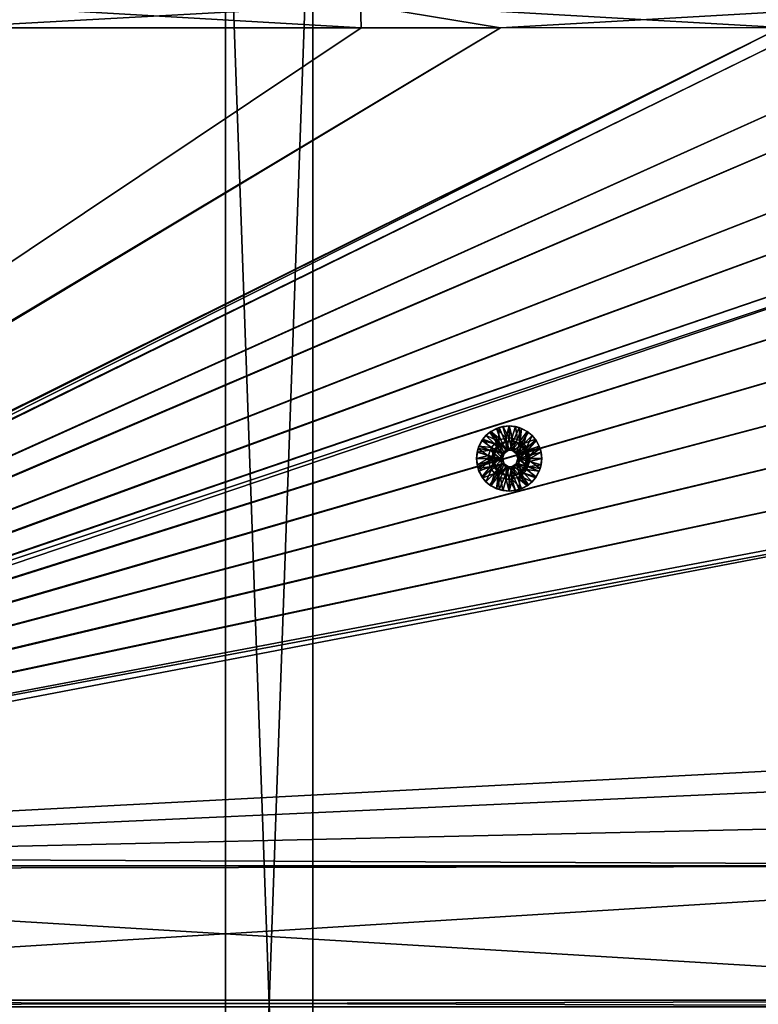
# Model space of a CAD drawing. Header units: metres. Extents: x -901 to 901, y -486 to 401.
# Tile 305 of 375: x 263 to 432, y 0 to 226. Entities that reach past the tile are written whole.
import ezdxf

# ---------------------------------------------------------------- set-up
doc = ezdxf.new("R2010")
doc.units = ezdxf.units.M

msp = doc.modelspace()

# ---------------------------------------------------------------- linework, layer by layer
at = {"layer": 'top0'}
for points in [[(340.904205, 229.093536, -493.165802), (244.512421, 229.078262, -494.721771), (244.527115, 223.826401, -495.064453)], [(372.984802, 223.770142, -492.901215), (340.904205, 229.093536, -493.165802), (244.527115, 223.826401, -495.064453)], [(340.949799, 229.396317, -496.149994), (341.090759, 223.79567, -496.466583), (244.546692, 229.389984, -497.7052)], [(341.090759, 223.79567, -496.466583), (244.761276, 223.802536, -498.037628), (244.546692, 229.389984, -497.7052)], [(437.268097, 227.462662, -491.574097), (340.904205, 229.093536, -493.165802), (372.984802, 223.770142, -492.901215)], [(437.323761, 227.669739, -494.566437), (437.335358, 223.870071, -494.717072), (340.949799, 229.396317, -496.149994)], [(437.335358, 223.870071, -494.717072), (341.090759, 223.79567, -496.466583), (340.949799, 229.396317, -496.149994)], [(437.279114, 223.842056, -491.717743), (437.268097, 227.462662, -491.574097), (372.984802, 223.770142, -492.901215)], [(372.984802, 223.770142, -492.901215), (244.527115, 223.826401, -495.064453), (61.839508, 37.523827, -500.496002)], [(61.839508, 37.523827, -500.496002), (61.991276, 37.264591, -500.496002), (372.984802, 223.770142, -492.901215)], [(61.991276, 37.264591, -500.496002), (62.134815, 37.003773, -500.496002), (372.984802, 223.770142, -492.901215)], [(341.090759, 223.79567, -496.466583), (437.335358, 223.870071, -494.717072), (62.118618, 37.228283, -503.495331)], [(62.118618, 37.228283, -503.495331), (437.335358, 223.870071, -494.717072), (62.851711, 35.5509, -503.495331)], [(244.761276, 223.802536, -498.037628), (341.090759, 223.79567, -496.466583), (62.118618, 37.228283, -503.495331)], [(372.984802, 223.770142, -492.901215), (62.134815, 37.003773, -500.496002), (437.279114, 223.842056, -491.717743)], [(62.134815, 37.003773, -500.496002), (62.270256, 36.741394, -500.496002), (437.279114, 223.842056, -491.717743)], [(437.279114, 223.842056, -491.717743), (62.270256, 36.741394, -500.496002), (443.575165, 223.660156, -491.601166)], [(62.270256, 36.741394, -500.496002), (62.397728, 36.477486, -500.496002), (443.575165, 223.660156, -491.601166)], [(443.575165, 223.660156, -491.601166), (62.397728, 36.477486, -500.496002), (468.505676, 219.215271, -491.167877)], [(437.335358, 223.870071, -494.717072), (520.393921, 188.45813, -493.390167), (62.851711, 35.5509, -503.495331)], [(62.397728, 36.477486, -500.496002), (62.517357, 36.21207, -500.496002), (468.505676, 219.215271, -491.167877)], [(468.505676, 219.215271, -491.167877), (62.517357, 36.21207, -500.496002), (480.591248, 214.882462, -490.972443)], [(62.517357, 36.21207, -500.496002), (62.629272, 35.945187, -500.496002), (480.591248, 214.882462, -490.972443)], [(480.591248, 214.882462, -490.972443), (62.629272, 35.945187, -500.496002), (497.76944, 206.077408, -490.709351)], [(62.629272, 35.945187, -500.496002), (62.733601, 35.676849, -500.496002), (497.76944, 206.077408, -490.709351)], [(497.76944, 206.077408, -490.709351), (62.733601, 35.676849, -500.496002), (508.340515, 198.850876, -490.555847)], [(62.733601, 35.676849, -500.496002), (62.830471, 35.407097, -500.496002), (508.340515, 198.850876, -490.555847)], [(508.340515, 198.850876, -490.555847), (62.830471, 35.407097, -500.496002), (518.09021, 190.658234, -490.42038)], [(62.830471, 35.407097, -500.496002), (62.92001, 35.135952, -500.496002), (518.09021, 190.658234, -490.42038)], [(518.09021, 190.658234, -490.42038), (62.92001, 35.135952, -500.496002), (526.977783, 181.583008, -490.302704)], [(62.851711, 35.5509, -503.495331), (520.393921, 188.45813, -493.390167), (63.320282, 33.791721, -503.495331)], [(520.393921, 188.45813, -493.390167), (556.825012, 127.259506, -492.974121), (63.320282, 33.791721, -503.495331)], [(62.92001, 35.135952, -500.496002), (63.002346, 34.863441, -500.496002), (526.977783, 181.583008, -490.302704)], [(526.977783, 181.583008, -490.302704), (63.002346, 34.863441, -500.496002), (534.963257, 171.708542, -490.202545)], [(63.002346, 34.863441, -500.496002), (63.077606, 34.589596, -500.496002), (534.963257, 171.708542, -490.202545)], [(534.963257, 171.708542, -490.202545), (63.077606, 34.589596, -500.496002), (542.006714, 161.118149, -490.119659)], [(63.077606, 34.589596, -500.496002), (63.14592, 34.314438, -500.496002), (542.006714, 161.118149, -490.119659)], [(542.006714, 161.118149, -490.119659), (63.14592, 34.314438, -500.496002), (548.068054, 149.895493, -490.053741)], [(63.14592, 34.314438, -500.496002), (63.207417, 34.038002, -500.496002), (548.068054, 149.895493, -490.053741)], [(548.068054, 149.895493, -490.053741), (63.207417, 34.038002, -500.496002), (553.106445, 138.14418, -490.004761)], [(63.207417, 34.038002, -500.496002), (63.258526, 33.780186, -500.496002), (553.106445, 138.14418, -490.004761)], [(553.106445, 138.14418, -490.004761), (63.258526, 33.780186, -500.496002), (557.079407, 125.99765, -489.9729)], [(63.320282, 33.791721, -503.495331), (556.825012, 127.259506, -492.974121), (562.270081, 60.027832, -493.031525)], [(63.258526, 33.780186, -500.496002), (63.577065, 31.580099, -500.493591), (557.079407, 125.99765, -489.9729)], [(557.079407, 125.99765, -489.9729), (63.577065, 31.580099, -500.493591), (562.204956, 54.371555, -490.038177)], [(562.270081, 60.027832, -493.031525), (562.26355, 31.580099, -493.048248), (63.320282, 33.791721, -503.495331)], [(63.577065, 31.580099, -500.493591), (562.201782, 42.919029, -490.046234), (562.204956, 54.371555, -490.038177)], [(63.577065, 31.580099, -500.493591), (562.200745, 31.580099, -490.04892), (562.201782, 42.919029, -490.046234)], [(562.26355, 31.580099, -493.048248), (63.639893, 31.580099, -503.49292), (63.320282, 33.791721, -503.495331)], [(63.577065, 31.580099, -500.493591), (63.597927, 30.845772, -500.493134), (562.200745, 31.580099, -490.04892)], [(63.597927, 30.845772, -500.493134), (63.597927, 0.734328, -500.493134), (562.200745, 31.580099, -490.04892)], [(562.200745, 31.580099, -490.04892), (63.597927, 0.734328, -500.493134), (562.200745, 0.734328, -490.04892)], [(63.639893, 31.580099, -503.49292), (562.26355, 31.580099, -493.048248), (63.660755, 30.845772, -503.492493)], [(562.26355, 31.580099, -493.048248), (562.26355, 0.734328, -493.048248), (63.660755, 30.845772, -503.492493)], [(63.660755, 30.845772, -503.492493), (562.26355, 0.734328, -493.048248), (63.660755, 0.734328, -503.492493)], [(562.200745, -0.734328, -490.04892), (562.200745, 0.734328, -490.04892), (63.597927, -0.734328, -500.493134)], [(562.200745, 0.734328, -490.04892), (63.597927, 0.734328, -500.493134), (63.597927, -0.734328, -500.493134)], [(562.26355, 0.734328, -493.048248), (562.26355, -0.734328, -493.048248), (63.660755, 0.734328, -503.492493)], [(562.26355, -0.734328, -493.048248), (63.660755, -0.734328, -503.492493), (63.660755, 0.734328, -503.492493)]]:
    msp.add_3dface(points, dxfattribs=at)
at = {"layer": 'top0123'}
for points in [[(329.990051, -280, -540), (309.990051, -280, -540), (309.990051, 280, -540)], [(329.990051, -280, -540), (309.990051, 280, -540), (329.990051, 280, -540)], [(309.990051, 280, -520), (309.990051, 280, -540), (309.990051, -280, -520)], [(309.990051, 280, -540), (309.990051, -280, -540), (309.990051, -280, -520)], [(329.990051, 280, -520), (309.990051, 280, -520), (309.990051, -280, -520)], [(329.990051, 280, -520), (309.990051, -280, -520), (329.990051, -280, -520)], [(329.990051, 280, -520), (329.990051, -280, -520), (329.990051, 280, -540)], [(329.990051, -280, -520), (329.990051, -280, -540), (329.990051, 280, -540)]]:
    msp.add_3dface(points, dxfattribs=at)
at = {"layer": 'top0123423'}
for points in [[(368.931274, 129.409653, -493.801208), (370.590149, 131.068893, -493.766479), (372.50415, 128.128601, -493.726379)], [(368.931274, 129.409653, -493.801208), (369.684937, 130.304565, -493.285309), (370.590149, 131.068893, -493.766479)], [(369.684937, 130.304565, -493.285309), (370.821228, 131.237289, -493.261505), (370.590149, 131.068893, -493.766479)], [(372.445282, 129.029785, -492.227264), (370.821228, 131.237289, -493.261505), (369.684937, 130.304565, -493.285309)], [(372.50415, 128.128601, -493.726379), (370.590149, 131.068893, -493.766479), (372.68045, 132.134186, -493.722687)], [(370.590149, 131.068893, -493.766479), (372.117584, 131.930359, -493.234375), (372.68045, 132.134186, -493.722687)], [(370.590149, 131.068893, -493.766479), (370.821228, 131.237289, -493.261505), (372.117584, 131.930359, -493.234375)], [(373.034241, 129.343231, -492.214935), (372.117584, 131.930359, -493.234375), (370.821228, 131.237289, -493.261505)], [(372.445282, 129.029785, -492.227264), (373.034241, 129.343231, -492.214935), (370.821228, 131.237289, -493.261505)], [(372.117584, 131.930359, -493.234375), (373.524231, 132.357162, -493.204895), (372.68045, 132.134186, -493.722687)], [(374.296936, 129.706421, -492.188477), (373.524231, 132.357162, -493.204895), (372.117584, 131.930359, -493.234375)], [(373.034241, 129.343231, -492.214935), (374.296936, 129.706421, -492.188477), (372.117584, 131.930359, -493.234375)], [(372.50415, 128.128601, -493.726379), (372.68045, 132.134186, -493.722687), (374.107666, 128.900986, -493.69278)], [(372.68045, 132.134186, -493.722687), (374.997559, 132.501266, -493.674133), (374.107666, 128.900986, -493.69278)], [(372.68045, 132.134186, -493.722687), (373.524231, 132.357162, -493.204895), (374.997559, 132.501266, -493.674133)], [(373.524231, 132.357162, -493.204895), (374.987091, 132.501266, -493.174255), (374.997559, 132.501266, -493.674133)], [(374.966156, 129.753784, -492.174469), (374.987091, 132.501266, -493.174255), (373.524231, 132.357162, -493.204895)], [(374.296936, 129.706421, -492.188477), (374.966156, 129.753784, -492.174469), (373.524231, 132.357162, -493.204895)], [(374.107666, 128.900986, -493.69278), (374.997559, 132.501266, -493.674133), (375.887451, 128.900986, -493.655518)], [(374.966156, 129.753784, -492.174469), (375.635345, 129.706421, -492.160461), (374.987091, 132.501266, -493.174255)], [(374.997559, 132.501266, -493.674133), (374.987091, 132.501266, -493.174255), (376.449951, 132.357162, -493.143616)], [(375.635345, 129.706421, -492.160461), (376.449951, 132.357162, -493.143616), (374.987091, 132.501266, -493.174255)], [(374.997559, 132.501266, -493.674133), (377.314667, 132.134186, -493.62561), (375.887451, 128.900986, -493.655518)], [(374.997559, 132.501266, -493.674133), (376.449951, 132.357162, -493.143616), (377.314667, 132.134186, -493.62561)], [(375.635345, 129.706421, -492.160461), (376.898041, 129.343231, -492.134003), (376.449951, 132.357162, -493.143616)], [(375.887451, 128.900986, -493.655518), (377.314667, 132.134186, -493.62561), (377.490967, 128.128601, -493.621918)], [(376.449951, 132.357162, -493.143616), (377.856567, 131.930359, -493.114136), (377.314667, 132.134186, -493.62561)], [(376.898041, 129.343231, -492.134003), (377.856567, 131.930359, -493.114136), (376.449951, 132.357162, -493.143616)], [(376.898041, 129.343231, -492.134003), (377.487, 129.029785, -492.121674), (377.856567, 131.930359, -493.114136)], [(377.314667, 132.134186, -493.62561), (379.404968, 131.068893, -493.581818), (377.490967, 128.128601, -493.621918)], [(377.314667, 132.134186, -493.62561), (377.856567, 131.930359, -493.114136), (379.404968, 131.068893, -493.581818)], [(377.487, 129.029785, -492.121674), (379.152954, 131.237289, -493.087006), (377.856567, 131.930359, -493.114136)], [(377.487, 129.029785, -492.121674), (378.325958, 128.361801, -492.104095), (379.152954, 131.237289, -493.087006)], [(377.490967, 128.128601, -493.621918), (379.404968, 131.068893, -493.581818), (381.063843, 129.409653, -493.547058)], [(377.856567, 131.930359, -493.114136), (379.152954, 131.237289, -493.087006), (379.404968, 131.068893, -493.581818)], [(378.325958, 128.361801, -492.104095), (380.289215, 130.304565, -493.063202), (379.152954, 131.237289, -493.087006)], [(379.404968, 131.068893, -493.581818), (379.152954, 131.237289, -493.087006), (380.289215, 130.304565, -493.063202)], [(379.404968, 131.068893, -493.581818), (380.289215, 130.304565, -493.063202), (381.063843, 129.409653, -493.547058)], [(367.866211, 127.318893, -493.823517), (368.931274, 129.409653, -493.801208), (371.39447, 126.736801, -493.749603)], [(368.059509, 127.871391, -493.319366), (368.931274, 129.409653, -493.801208), (367.866211, 127.318893, -493.823517)], [(368.059509, 127.871391, -493.319366), (368.752441, 129.168045, -493.30484), (368.931274, 129.409653, -493.801208)], [(370.938507, 127.522682, -492.25885), (368.752441, 129.168045, -493.30484), (368.059509, 127.871391, -493.319366)], [(368.752441, 129.168045, -493.30484), (369.684937, 130.304565, -493.285309), (368.931274, 129.409653, -493.801208)], [(371.606354, 128.361801, -492.244843), (369.684937, 130.304565, -493.285309), (368.752441, 129.168045, -493.30484)], [(370.938507, 127.522682, -492.25885), (371.606354, 128.361801, -492.244843), (368.752441, 129.168045, -493.30484)], [(371.39447, 126.736801, -493.749603), (368.931274, 129.409653, -493.801208), (372.50415, 128.128601, -493.726379)], [(371.606354, 128.361801, -492.244843), (372.445282, 129.029785, -492.227264), (369.684937, 130.304565, -493.285309)], [(372.445282, 129.029785, -492.227264), (371.606354, 128.361801, -492.244843), (373.34845, 126.176842, -492.208344)], [(373.034241, 129.343231, -492.214935), (372.445282, 129.029785, -492.227264), (374.348236, 126.903381, -492.187408)], [(372.445282, 129.029785, -492.227264), (373.34845, 126.176842, -492.208344), (374.348236, 126.903381, -492.187408)], [(372.50415, 128.128601, -493.726379), (374.107666, 128.900986, -493.69278), (372.996277, 128.128601, -517.221191)], [(374.107666, 128.900986, -493.69278), (374.599823, 128.900986, -517.187622), (372.996277, 128.128601, -517.221191)], [(372.996277, 128.128601, -517.221191), (374.599823, 128.900986, -517.187622), (374.871796, 126.903381, -517.181946)], [(374.348236, 126.903381, -492.187408), (374.296936, 129.706421, -492.188477), (373.034241, 129.343231, -492.214935)], [(374.107666, 128.900986, -493.69278), (375.887451, 128.900986, -493.655518), (374.599823, 128.900986, -517.187622)], [(374.966156, 129.753784, -492.174469), (374.296936, 129.706421, -492.188477), (374.348236, 126.903381, -492.187408)], [(375.584045, 126.903381, -492.16153), (374.966156, 129.753784, -492.174469), (374.348236, 126.903381, -492.187408)], [(375.887451, 128.900986, -493.655518), (376.379578, 128.900986, -517.15033), (374.599823, 128.900986, -517.187622)], [(374.871796, 126.903381, -517.181946), (374.599823, 128.900986, -517.187622), (376.379578, 128.900986, -517.15033)], [(374.871796, 126.903381, -517.181946), (376.379578, 128.900986, -517.15033), (376.107605, 126.903381, -517.156067)], [(375.584045, 126.903381, -492.16153), (375.635345, 129.706421, -492.160461), (374.966156, 129.753784, -492.174469)], [(376.898041, 129.343231, -492.134003), (375.635345, 129.706421, -492.160461), (375.584045, 126.903381, -492.16153)], [(377.487, 129.029785, -492.121674), (376.898041, 129.343231, -492.134003), (375.584045, 126.903381, -492.16153)], [(377.487, 129.029785, -492.121674), (375.584045, 126.903381, -492.16153), (376.583832, 126.176842, -492.140594)], [(375.887451, 128.900986, -493.655518), (377.490967, 128.128601, -493.621918), (376.379578, 128.900986, -517.15033)], [(376.379578, 128.900986, -517.15033), (377.983124, 128.128601, -517.11676), (376.107605, 126.903381, -517.156067)], [(377.490967, 128.128601, -493.621918), (377.983124, 128.128601, -517.11676), (376.379578, 128.900986, -517.15033)], [(378.325958, 128.361801, -492.104095), (377.487, 129.029785, -492.121674), (376.583832, 126.176842, -492.140594)], [(377.490967, 128.128601, -493.621918), (381.063843, 129.409653, -493.547058), (378.600647, 126.736801, -493.598663)], [(378.325958, 128.361801, -492.104095), (378.993774, 127.522682, -492.090118), (380.289215, 130.304565, -493.063202)], [(381.063843, 129.409653, -493.547058), (382.128906, 127.318893, -493.52475), (378.600647, 126.736801, -493.598663)], [(378.993774, 127.522682, -492.090118), (381.221741, 129.168045, -493.043671), (380.289215, 130.304565, -493.063202)], [(378.993774, 127.522682, -492.090118), (379.307159, 126.933586, -492.083527), (381.221741, 129.168045, -493.043671)], [(379.307159, 126.933586, -492.083527), (381.914673, 127.871391, -493.029144), (381.221741, 129.168045, -493.043671)], [(380.289215, 130.304565, -493.063202), (381.221741, 129.168045, -493.043671), (381.063843, 129.409653, -493.547058)], [(381.063843, 129.409653, -493.547058), (381.221741, 129.168045, -493.043671), (381.914673, 127.871391, -493.029144)], [(381.063843, 129.409653, -493.547058), (381.914673, 127.871391, -493.029144), (382.128906, 127.318893, -493.52475)], [(370.998444, 125.001266, -493.757904), (367.499207, 125.001266, -493.831207), (367.866211, 127.318893, -493.823517)], [(367.632813, 126.464447, -493.328308), (367.866211, 127.318893, -493.823517), (367.499207, 125.001266, -493.831207)], [(367.632813, 126.464447, -493.328308), (368.059509, 127.871391, -493.319366), (367.866211, 127.318893, -493.823517)], [(370.625122, 126.933586, -492.265411), (368.059509, 127.871391, -493.319366), (367.632813, 126.464447, -493.328308)], [(370.262024, 125.670624, -492.27301), (370.625122, 126.933586, -492.265411), (367.632813, 126.464447, -493.328308)], [(370.998444, 125.001266, -493.757904), (367.866211, 127.318893, -493.823517), (371.39447, 126.736801, -493.749603)], [(370.625122, 126.933586, -492.265411), (370.938507, 127.522682, -492.25885), (368.059509, 127.871391, -493.319366)], [(370.625122, 126.933586, -492.265411), (370.262024, 125.670624, -492.27301), (372.966583, 125.001266, -492.21637)], [(373.34845, 126.176842, -492.208344), (370.938507, 127.522682, -492.25885), (370.625122, 126.933586, -492.265411)], [(373.34845, 126.176842, -492.208344), (370.625122, 126.933586, -492.265411), (372.966583, 125.001266, -492.21637)], [(371.606354, 128.361801, -492.244843), (370.938507, 127.522682, -492.25885), (373.34845, 126.176842, -492.208344)], [(370.998444, 125.001266, -493.757904), (371.39447, 126.736801, -493.749603), (371.49057, 125.001266, -517.252747)], [(371.39447, 126.736801, -493.749603), (372.50415, 128.128601, -493.726379), (371.886627, 126.736801, -517.244446)], [(371.39447, 126.736801, -493.749603), (371.886627, 126.736801, -517.244446), (371.49057, 125.001266, -517.252747)], [(371.49057, 125.001266, -517.252747), (371.886627, 126.736801, -517.244446), (373.490143, 125.001266, -517.210876)], [(372.50415, 128.128601, -493.726379), (372.996277, 128.128601, -517.221191), (371.886627, 126.736801, -517.244446)], [(371.886627, 126.736801, -517.244446), (372.996277, 128.128601, -517.221191), (373.872009, 126.176842, -517.202881)], [(373.490143, 125.001266, -517.210876), (371.886627, 126.736801, -517.244446), (373.872009, 126.176842, -517.202881)], [(373.872009, 126.176842, -517.202881), (372.996277, 128.128601, -517.221191), (374.871796, 126.903381, -517.181946)], [(373.872009, 126.176842, -517.202881), (374.871796, 126.903381, -517.181946), (373.34845, 126.176842, -492.208344)], [(374.871796, 126.903381, -517.181946), (374.348236, 126.903381, -492.187408), (373.34845, 126.176842, -492.208344)], [(374.871796, 126.903381, -517.181946), (376.107605, 126.903381, -517.156067), (374.348236, 126.903381, -492.187408)], [(376.107605, 126.903381, -517.156067), (375.584045, 126.903381, -492.16153), (374.348236, 126.903381, -492.187408)], [(376.107605, 126.903381, -517.156067), (377.107391, 126.176842, -517.135132), (375.584045, 126.903381, -492.16153)], [(377.107391, 126.176842, -517.135132), (376.583832, 126.176842, -492.140594), (375.584045, 126.903381, -492.16153)], [(376.107605, 126.903381, -517.156067), (377.983124, 128.128601, -517.11676), (377.107391, 126.176842, -517.135132)], [(376.583832, 126.176842, -492.140594), (378.993774, 127.522682, -492.090118), (378.325958, 128.361801, -492.104095)], [(379.307159, 126.933586, -492.083527), (378.993774, 127.522682, -492.090118), (376.583832, 126.176842, -492.140594)], [(376.965698, 125.001266, -492.132599), (379.307159, 126.933586, -492.083527), (376.583832, 126.176842, -492.140594)], [(379.670258, 125.670624, -492.075928), (379.307159, 126.933586, -492.083527), (376.965698, 125.001266, -492.132599)], [(377.983124, 128.128601, -517.11676), (379.092773, 126.736801, -517.093506), (377.107391, 126.176842, -517.135132)], [(377.107391, 126.176842, -517.135132), (379.092773, 126.736801, -517.093506), (377.489258, 125.001266, -517.127075)], [(379.092773, 126.736801, -517.093506), (379.488831, 125.001266, -517.085205), (377.489258, 125.001266, -517.127075)], [(377.490967, 128.128601, -493.621918), (378.600647, 126.736801, -493.598663), (377.983124, 128.128601, -517.11676)], [(378.600647, 126.736801, -493.598663), (379.092773, 126.736801, -517.093506), (377.983124, 128.128601, -517.11676)], [(378.600647, 126.736801, -493.598663), (382.128906, 127.318893, -493.52475), (378.996674, 125.001266, -493.590363)], [(378.600647, 126.736801, -493.598663), (378.996674, 125.001266, -493.590363), (379.092773, 126.736801, -517.093506)], [(382.128906, 127.318893, -493.52475), (382.496948, 125.001266, -493.567078), (378.996674, 125.001266, -493.590363)], [(378.996674, 125.001266, -493.590363), (379.488831, 125.001266, -517.085205), (379.092773, 126.736801, -517.093506)], [(379.307159, 126.933586, -492.083527), (379.670258, 125.670624, -492.075928), (381.914673, 127.871391, -493.029144)], [(379.670258, 125.670624, -492.075928), (382.34137, 126.464447, -493.020203), (381.914673, 127.871391, -493.029144)], [(381.914673, 127.871391, -493.029144), (382.34137, 126.464447, -493.020203), (382.128906, 127.318893, -493.52475)], [(382.128906, 127.318893, -493.52475), (382.34137, 126.464447, -493.020203), (382.496948, 125.001266, -493.567078)], [(367.488739, 125.001266, -493.331329), (367.632813, 126.464447, -493.328308), (367.499207, 125.001266, -493.831207)], [(370.262024, 125.670624, -492.27301), (367.632813, 126.464447, -493.328308), (367.488739, 125.001266, -493.331329)], [(370.214661, 125.001266, -492.273987), (370.262024, 125.670624, -492.27301), (367.488739, 125.001266, -493.331329)], [(367.488739, 125.001266, -493.331329), (367.499207, 125.001266, -493.831207), (367.632813, 123.538094, -493.328308)], [(367.488739, 125.001266, -493.331329), (367.632813, 123.538094, -493.328308), (370.214661, 125.001266, -492.273987)], [(367.866211, 122.68364, -493.823517), (367.499207, 125.001266, -493.831207), (370.998444, 125.001266, -493.757904)], [(367.499207, 125.001266, -493.831207), (367.866211, 122.68364, -493.823517), (367.632813, 123.538094, -493.328308)], [(367.632813, 123.538094, -493.328308), (370.262024, 124.331917, -492.27301), (370.214661, 125.001266, -492.273987)], [(367.632813, 123.538094, -493.328308), (368.059509, 122.131142, -493.319366), (370.262024, 124.331917, -492.27301)], [(371.39447, 123.265732, -493.749603), (367.866211, 122.68364, -493.823517), (370.998444, 125.001266, -493.757904)], [(368.059509, 122.131142, -493.319366), (370.625122, 123.068947, -492.265411), (370.262024, 124.331917, -492.27301)], [(370.262024, 125.670624, -492.27301), (370.214661, 125.001266, -492.273987), (372.966583, 125.001266, -492.21637)], [(370.214661, 125.001266, -492.273987), (370.262024, 124.331917, -492.27301), (372.966583, 125.001266, -492.21637)], [(372.966583, 125.001266, -492.21637), (370.262024, 124.331917, -492.27301), (370.625122, 123.068947, -492.265411)], [(372.966583, 125.001266, -492.21637), (370.625122, 123.068947, -492.265411), (373.34845, 123.825699, -492.208344)], [(371.49057, 125.001266, -517.252747), (371.886627, 123.265732, -517.244446), (370.998444, 125.001266, -493.757904)], [(371.886627, 123.265732, -517.244446), (371.39447, 123.265732, -493.749603), (370.998444, 125.001266, -493.757904)], [(371.886627, 123.265732, -517.244446), (371.49057, 125.001266, -517.252747), (373.490143, 125.001266, -517.210876)], [(373.872009, 123.825699, -517.202881), (371.886627, 123.265732, -517.244446), (373.490143, 125.001266, -517.210876)], [(373.490143, 125.001266, -517.210876), (373.872009, 126.176842, -517.202881), (372.966583, 125.001266, -492.21637)], [(373.872009, 126.176842, -517.202881), (373.34845, 126.176842, -492.208344), (372.966583, 125.001266, -492.21637)], [(372.966583, 125.001266, -492.21637), (373.34845, 123.825699, -492.208344), (373.490143, 125.001266, -517.210876)], [(373.34845, 123.825699, -492.208344), (373.872009, 123.825699, -517.202881), (373.490143, 125.001266, -517.210876)], [(377.107391, 126.176842, -517.135132), (377.489258, 125.001266, -517.127075), (376.583832, 126.176842, -492.140594)], [(377.489258, 125.001266, -517.127075), (376.965698, 125.001266, -492.132599), (376.583832, 126.176842, -492.140594)], [(376.583832, 123.825699, -492.140594), (379.307159, 123.068947, -492.083527), (376.965698, 125.001266, -492.132599)], [(376.583832, 123.825699, -492.140594), (376.965698, 125.001266, -492.132599), (377.107391, 123.825699, -517.135132)], [(379.717621, 125.001266, -492.074951), (379.670258, 125.670624, -492.075928), (376.965698, 125.001266, -492.132599)], [(379.307159, 123.068947, -492.083527), (379.670258, 124.331917, -492.075928), (376.965698, 125.001266, -492.132599)], [(376.965698, 125.001266, -492.132599), (379.670258, 124.331917, -492.075928), (379.717621, 125.001266, -492.074951)], [(376.965698, 125.001266, -492.132599), (377.489258, 125.001266, -517.127075), (377.107391, 123.825699, -517.135132)], [(377.489258, 125.001266, -517.127075), (379.092773, 123.265732, -517.093506), (377.107391, 123.825699, -517.135132)], [(377.489258, 125.001266, -517.127075), (379.488831, 125.001266, -517.085205), (379.092773, 123.265732, -517.093506)], [(378.996674, 125.001266, -493.590363), (382.128906, 122.68364, -493.52475), (378.600647, 123.265732, -493.598663)], [(379.092773, 123.265732, -517.093506), (379.488831, 125.001266, -517.085205), (378.600647, 123.265732, -493.598663)], [(379.488831, 125.001266, -517.085205), (378.996674, 125.001266, -493.590363), (378.600647, 123.265732, -493.598663)], [(382.496948, 125.001266, -493.567078), (382.128906, 122.68364, -493.52475), (378.996674, 125.001266, -493.590363)], [(382.34137, 123.538094, -493.020203), (379.670258, 124.331917, -492.075928), (379.307159, 123.068947, -492.083527)], [(379.670258, 125.670624, -492.075928), (379.717621, 125.001266, -492.074951), (382.34137, 126.464447, -493.020203)], [(382.34137, 123.538094, -493.020203), (382.485443, 125.001266, -493.017181), (379.670258, 124.331917, -492.075928)], [(382.485443, 125.001266, -493.017181), (379.717621, 125.001266, -492.074951), (379.670258, 124.331917, -492.075928)], [(379.717621, 125.001266, -492.074951), (382.485443, 125.001266, -493.017181), (382.34137, 126.464447, -493.020203)], [(382.128906, 122.68364, -493.52475), (382.496948, 125.001266, -493.567078), (382.34137, 123.538094, -493.020203)], [(382.34137, 126.464447, -493.020203), (382.485443, 125.001266, -493.017181), (382.496948, 125.001266, -493.567078)], [(382.496948, 125.001266, -493.567078), (382.485443, 125.001266, -493.017181), (382.34137, 123.538094, -493.020203)], [(367.632813, 123.538094, -493.328308), (367.866211, 122.68364, -493.823517), (368.059509, 122.131142, -493.319366)], [(368.931274, 120.59288, -493.801208), (367.866211, 122.68364, -493.823517), (371.39447, 123.265732, -493.749603)], [(367.866211, 122.68364, -493.823517), (368.931274, 120.59288, -493.801208), (368.059509, 122.131142, -493.319366)], [(368.059509, 122.131142, -493.319366), (368.752441, 120.834488, -493.30484), (370.625122, 123.068947, -492.265411)], [(368.059509, 122.131142, -493.319366), (368.931274, 120.59288, -493.801208), (368.752441, 120.834488, -493.30484)], [(368.752441, 120.834488, -493.30484), (370.938507, 122.479851, -492.25885), (370.625122, 123.068947, -492.265411)], [(368.752441, 120.834488, -493.30484), (369.684937, 119.697968, -493.285309), (370.938507, 122.479851, -492.25885)], [(372.50415, 121.87394, -493.726379), (368.931274, 120.59288, -493.801208), (371.39447, 123.265732, -493.749603)], [(369.684937, 119.697968, -493.285309), (371.606354, 121.640724, -492.244843), (370.938507, 122.479851, -492.25885)], [(370.625122, 123.068947, -492.265411), (370.938507, 122.479851, -492.25885), (373.34845, 123.825699, -492.208344)], [(373.34845, 123.825699, -492.208344), (370.938507, 122.479851, -492.25885), (371.606354, 121.640724, -492.244843)], [(371.886627, 123.265732, -517.244446), (372.996277, 121.87394, -517.221191), (371.39447, 123.265732, -493.749603)], [(372.996277, 121.87394, -517.221191), (372.50415, 121.87394, -493.726379), (371.39447, 123.265732, -493.749603)], [(371.606354, 121.640724, -492.244843), (372.445282, 120.972748, -492.227264), (373.34845, 123.825699, -492.208344)], [(372.996277, 121.87394, -517.221191), (371.886627, 123.265732, -517.244446), (373.872009, 123.825699, -517.202881)], [(372.445282, 120.972748, -492.227264), (374.348236, 123.099152, -492.187408), (373.34845, 123.825699, -492.208344)], [(372.445282, 120.972748, -492.227264), (373.034241, 120.659309, -492.214935), (374.348236, 123.099152, -492.187408)], [(374.871796, 123.099152, -517.181946), (372.996277, 121.87394, -517.221191), (373.872009, 123.825699, -517.202881)], [(374.871796, 123.099152, -517.181946), (374.599823, 121.101555, -517.187622), (372.996277, 121.87394, -517.221191)], [(373.034241, 120.659309, -492.214935), (374.296936, 120.29612, -492.188477), (374.348236, 123.099152, -492.187408)], [(373.34845, 123.825699, -492.208344), (374.348236, 123.099152, -492.187408), (373.872009, 123.825699, -517.202881)], [(374.348236, 123.099152, -492.187408), (374.871796, 123.099152, -517.181946), (373.872009, 123.825699, -517.202881)], [(374.348236, 123.099152, -492.187408), (374.296936, 120.29612, -492.188477), (374.966156, 120.248749, -492.174469)], [(374.348236, 123.099152, -492.187408), (374.966156, 120.248749, -492.174469), (375.584045, 123.099152, -492.16153)], [(374.348236, 123.099152, -492.187408), (375.584045, 123.099152, -492.16153), (374.871796, 123.099152, -517.181946)], [(376.379578, 121.101555, -517.15033), (374.599823, 121.101555, -517.187622), (374.871796, 123.099152, -517.181946)], [(375.584045, 123.099152, -492.16153), (376.107605, 123.099152, -517.156067), (374.871796, 123.099152, -517.181946)], [(376.107605, 123.099152, -517.156067), (376.379578, 121.101555, -517.15033), (374.871796, 123.099152, -517.181946)], [(374.966156, 120.248749, -492.174469), (375.635345, 120.29612, -492.160461), (375.584045, 123.099152, -492.16153)], [(377.487, 120.972748, -492.121674), (376.583832, 123.825699, -492.140594), (375.584045, 123.099152, -492.16153)], [(375.584045, 123.099152, -492.16153), (376.583832, 123.825699, -492.140594), (376.107605, 123.099152, -517.156067)], [(375.584045, 123.099152, -492.16153), (375.635345, 120.29612, -492.160461), (376.898041, 120.659309, -492.134003)], [(376.898041, 120.659309, -492.134003), (377.487, 120.972748, -492.121674), (375.584045, 123.099152, -492.16153)], [(376.583832, 123.825699, -492.140594), (377.107391, 123.825699, -517.135132), (376.107605, 123.099152, -517.156067)], [(377.107391, 123.825699, -517.135132), (377.983124, 121.87394, -517.11676), (376.107605, 123.099152, -517.156067)], [(377.983124, 121.87394, -517.11676), (376.379578, 121.101555, -517.15033), (376.107605, 123.099152, -517.156067)], [(377.487, 120.972748, -492.121674), (378.325958, 121.640724, -492.104095), (376.583832, 123.825699, -492.140594)], [(378.325958, 121.640724, -492.104095), (378.993774, 122.479851, -492.090118), (376.583832, 123.825699, -492.140594)], [(376.583832, 123.825699, -492.140594), (378.993774, 122.479851, -492.090118), (379.307159, 123.068947, -492.083527)], [(379.092773, 123.265732, -517.093506), (377.983124, 121.87394, -517.11676), (377.107391, 123.825699, -517.135132)], [(378.600647, 123.265732, -493.598663), (381.063843, 120.59288, -493.547058), (377.490967, 121.87394, -493.621918)], [(377.983124, 121.87394, -517.11676), (379.092773, 123.265732, -517.093506), (377.490967, 121.87394, -493.621918)], [(379.092773, 123.265732, -517.093506), (378.600647, 123.265732, -493.598663), (377.490967, 121.87394, -493.621918)], [(381.221741, 120.834488, -493.043671), (378.993774, 122.479851, -492.090118), (378.325958, 121.640724, -492.104095)], [(382.128906, 122.68364, -493.52475), (381.063843, 120.59288, -493.547058), (378.600647, 123.265732, -493.598663)], [(381.914673, 122.131142, -493.029144), (379.307159, 123.068947, -492.083527), (378.993774, 122.479851, -492.090118)], [(381.221741, 120.834488, -493.043671), (381.914673, 122.131142, -493.029144), (378.993774, 122.479851, -492.090118)], [(381.914673, 122.131142, -493.029144), (382.34137, 123.538094, -493.020203), (379.307159, 123.068947, -492.083527)], [(381.063843, 120.59288, -493.547058), (382.128906, 122.68364, -493.52475), (381.914673, 122.131142, -493.029144)], [(381.063843, 120.59288, -493.547058), (381.914673, 122.131142, -493.029144), (381.221741, 120.834488, -493.043671)], [(382.128906, 122.68364, -493.52475), (382.34137, 123.538094, -493.020203), (381.914673, 122.131142, -493.029144)], [(368.931274, 120.59288, -493.801208), (369.684937, 119.697968, -493.285309), (368.752441, 120.834488, -493.30484)], [(372.50415, 121.87394, -493.726379), (370.590149, 118.93364, -493.766479), (368.931274, 120.59288, -493.801208)], [(368.931274, 120.59288, -493.801208), (370.590149, 118.93364, -493.766479), (369.684937, 119.697968, -493.285309)], [(369.684937, 119.697968, -493.285309), (370.821228, 118.765244, -493.261505), (371.606354, 121.640724, -492.244843)], [(372.68045, 117.868347, -493.722687), (370.590149, 118.93364, -493.766479), (372.50415, 121.87394, -493.726379)], [(370.821228, 118.765244, -493.261505), (372.445282, 120.972748, -492.227264), (371.606354, 121.640724, -492.244843)], [(370.821228, 118.765244, -493.261505), (372.117584, 118.072174, -493.234375), (372.445282, 120.972748, -492.227264)], [(372.117584, 118.072174, -493.234375), (373.034241, 120.659309, -492.214935), (372.445282, 120.972748, -492.227264)], [(372.117584, 118.072174, -493.234375), (373.524231, 117.645378, -493.204895), (373.034241, 120.659309, -492.214935)], [(374.107666, 121.101555, -493.69278), (372.68045, 117.868347, -493.722687), (372.50415, 121.87394, -493.726379)], [(372.996277, 121.87394, -517.221191), (374.599823, 121.101555, -517.187622), (372.50415, 121.87394, -493.726379)], [(374.599823, 121.101555, -517.187622), (374.107666, 121.101555, -493.69278), (372.50415, 121.87394, -493.726379)], [(374.997559, 117.501266, -493.674133), (372.68045, 117.868347, -493.722687), (374.107666, 121.101555, -493.69278)], [(373.524231, 117.645378, -493.204895), (374.296936, 120.29612, -492.188477), (373.034241, 120.659309, -492.214935)], [(373.524231, 117.645378, -493.204895), (374.987091, 117.501266, -493.174255), (374.296936, 120.29612, -492.188477)], [(375.887451, 121.101555, -493.655518), (374.997559, 117.501266, -493.674133), (374.107666, 121.101555, -493.69278)], [(374.599823, 121.101555, -517.187622), (376.379578, 121.101555, -517.15033), (374.107666, 121.101555, -493.69278)], [(376.379578, 121.101555, -517.15033), (375.887451, 121.101555, -493.655518), (374.107666, 121.101555, -493.69278)], [(374.987091, 117.501266, -493.174255), (374.966156, 120.248749, -492.174469), (374.296936, 120.29612, -492.188477)], [(376.449951, 117.645378, -493.143616), (375.635345, 120.29612, -492.160461), (374.966156, 120.248749, -492.174469)], [(374.987091, 117.501266, -493.174255), (376.449951, 117.645378, -493.143616), (374.966156, 120.248749, -492.174469)], [(377.314667, 117.868347, -493.62561), (374.997559, 117.501266, -493.674133), (375.887451, 121.101555, -493.655518)], [(377.856567, 118.072174, -493.114136), (376.898041, 120.659309, -492.134003), (375.635345, 120.29612, -492.160461)], [(376.449951, 117.645378, -493.143616), (377.856567, 118.072174, -493.114136), (375.635345, 120.29612, -492.160461)], [(377.490967, 121.87394, -493.621918), (377.314667, 117.868347, -493.62561), (375.887451, 121.101555, -493.655518)], [(376.379578, 121.101555, -517.15033), (377.983124, 121.87394, -517.11676), (375.887451, 121.101555, -493.655518)], [(377.983124, 121.87394, -517.11676), (377.490967, 121.87394, -493.621918), (375.887451, 121.101555, -493.655518)], [(379.152954, 118.765244, -493.087006), (377.487, 120.972748, -492.121674), (376.898041, 120.659309, -492.134003)], [(377.856567, 118.072174, -493.114136), (379.152954, 118.765244, -493.087006), (376.898041, 120.659309, -492.134003)], [(377.490967, 121.87394, -493.621918), (379.404968, 118.93364, -493.581818), (377.314667, 117.868347, -493.62561)], [(380.289215, 119.697968, -493.063202), (378.325958, 121.640724, -492.104095), (377.487, 120.972748, -492.121674)], [(379.152954, 118.765244, -493.087006), (380.289215, 119.697968, -493.063202), (377.487, 120.972748, -492.121674)], [(381.063843, 120.59288, -493.547058), (379.404968, 118.93364, -493.581818), (377.490967, 121.87394, -493.621918)], [(380.289215, 119.697968, -493.063202), (381.221741, 120.834488, -493.043671), (378.325958, 121.640724, -492.104095)], [(379.404968, 118.93364, -493.581818), (381.063843, 120.59288, -493.547058), (380.289215, 119.697968, -493.063202)], [(380.289215, 119.697968, -493.063202), (381.063843, 120.59288, -493.547058), (381.221741, 120.834488, -493.043671)], [(370.590149, 118.93364, -493.766479), (370.821228, 118.765244, -493.261505), (369.684937, 119.697968, -493.285309)], [(370.821228, 118.765244, -493.261505), (370.590149, 118.93364, -493.766479), (372.117584, 118.072174, -493.234375)], [(370.590149, 118.93364, -493.766479), (372.68045, 117.868347, -493.722687), (372.117584, 118.072174, -493.234375)], [(372.117584, 118.072174, -493.234375), (372.68045, 117.868347, -493.722687), (373.524231, 117.645378, -493.204895)], [(372.68045, 117.868347, -493.722687), (374.997559, 117.501266, -493.674133), (373.524231, 117.645378, -493.204895)], [(373.524231, 117.645378, -493.204895), (374.997559, 117.501266, -493.674133), (374.987091, 117.501266, -493.174255)], [(374.997559, 117.501266, -493.674133), (376.449951, 117.645378, -493.143616), (374.987091, 117.501266, -493.174255)], [(374.997559, 117.501266, -493.674133), (377.314667, 117.868347, -493.62561), (376.449951, 117.645378, -493.143616)], [(377.314667, 117.868347, -493.62561), (377.856567, 118.072174, -493.114136), (376.449951, 117.645378, -493.143616)], [(377.314667, 117.868347, -493.62561), (379.404968, 118.93364, -493.581818), (377.856567, 118.072174, -493.114136)], [(379.404968, 118.93364, -493.581818), (379.152954, 118.765244, -493.087006), (377.856567, 118.072174, -493.114136)], [(379.152954, 118.765244, -493.087006), (379.404968, 118.93364, -493.581818), (380.289215, 119.697968, -493.063202)]]:
    msp.add_3dface(points, dxfattribs=at)

doc.saveas('drawing.dxf')
